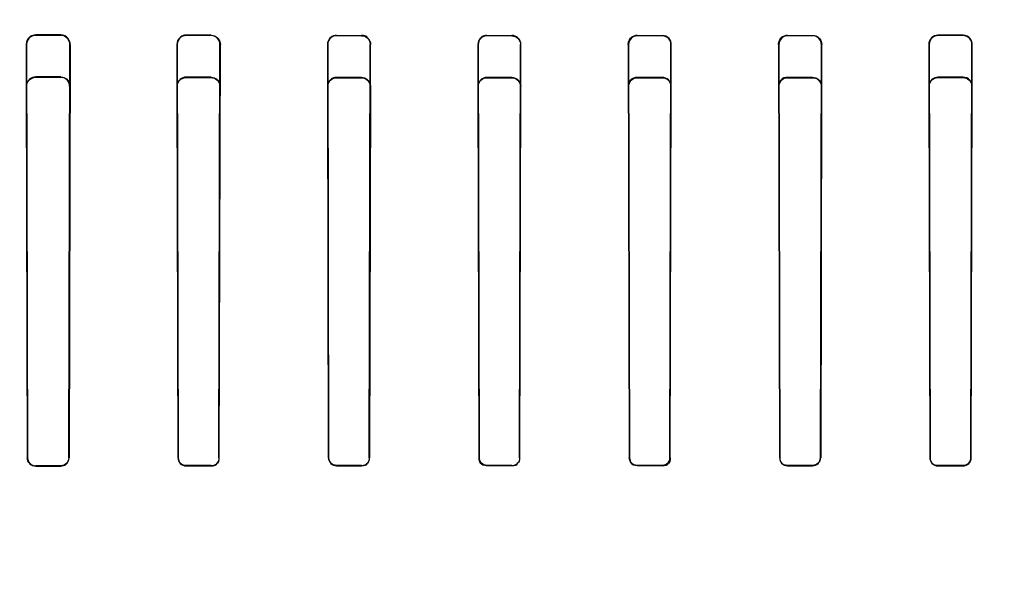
# Model space of a CAD drawing. Header units: millimetres. Extents: x 0 to 297, y 0 to 210.
# Tile 388 of 438: x 240.453 to 240.689, y 159.491 to 159.627. Entities that reach past the tile are written whole.
import ezdxf

# ---------------------------------------------------------------- set-up
doc = ezdxf.new("R2010")
doc.units = ezdxf.units.MM
doc.header["$LTSCALE"] = 16.335
doc.layers.get('0').update_dxf_attribs({"linetype": 'CONTINUOUS'})
for name, color, linetype in [('AXES_REF', 7, 'CONTINUOUS'), ('INTFCLR_1', 7, 'CONTINUOUS'), ('INTFCLR_72935', 7, 'CONTINUOUS')]:
    doc.layers.add(name, color=color, linetype=linetype)

msp = doc.modelspace()

# ---------------------------------------------------------------- linework, layer by layer
at = {"color": 7, "linetype": 'Continuous'}
for radius in [5.8175, 5.817, 5.77975]:
    msp.add_circle((241.49791, 154.83398), radius, dxfattribs=at)
msp.add_arc((241.49791, 154.83398), 5.76, 278.277129, 261.722871, dxfattribs=at)
at = {"layer": 'AXES_REF', "color": 7, "linetype": 'Continuous'}
msp.add_arc((241.49791, 154.83398), 5.892, 113.082666, 66.917334, dxfattribs=at)
at = {"layer": 'AXES_REF', "color": 9, "linetype": 'Continuous'}
msp.add_arc((241.49791, 154.83398), 5.30671, 94.41181, 85.58819, dxfattribs=at)
at = {"layer": 'INTFCLR_1', "color": 9, "linetype": 'Continuous'}
for p, q in [((240.45674, 159.62313), (240.45674, 159.62323)), ((240.46274, 159.62322), (240.46274, 159.62312)), ((240.49274, 159.62307), (240.49274, 159.62316)), ((240.49874, 159.62316), (240.49874, 159.62306)), ((240.52874, 159.62303), (240.52874, 159.62312)), ((240.53474, 159.62312), (240.53474, 159.62303)), ((240.56474, 159.62301), (240.56474, 159.6231)), ((240.57074, 159.6231), (240.57074, 159.62301)), ((240.60074, 159.62301), (240.60074, 159.6231)), ((240.60674, 159.6231), (240.60674, 159.62301)), ((240.63674, 159.62303), (240.63674, 159.62312)), ((240.64274, 159.62312), (240.64274, 159.62303)), ((240.67274, 159.62306), (240.67274, 159.62316)), ((240.67874, 159.62316), (240.67874, 159.62307)), ((240.45446, 159.62094), (240.45456, 159.62094)), ((240.46491, 159.62094), (240.46501, 159.62094)), ((240.49052, 159.62094), (240.49062, 159.62094)), ((240.50086, 159.62094), (240.50095, 159.62094)), ((240.52657, 159.62094), (240.52665, 159.62094)), ((240.53682, 159.62094), (240.53691, 159.62094)), ((240.56259, 159.62094), (240.56267, 159.62094)), ((240.57281, 159.62094), (240.5729, 159.62094)), ((240.59859, 159.62094), (240.59868, 159.62094)), ((240.60881, 159.62094), (240.6089, 159.62094)), ((240.63457, 159.62094), (240.63466, 159.62094)), ((240.64483, 159.62094), (240.64492, 159.62094)), ((240.67054, 159.62094), (240.67063, 159.62094)), ((240.68087, 159.62094), (240.68096, 159.62094)), ((240.45481, 159.52202), (240.45473, 159.52202)), ((240.45674, 159.52002), (240.45674, 159.5201)), ((240.46274, 159.5201), (240.46274, 159.52003)), ((240.46474, 159.52202), (240.46466, 159.52202)), ((240.49085, 159.52202), (240.49078, 159.52202)), ((240.49274, 159.52007), (240.49274, 159.52014)), ((240.49874, 159.52015), (240.49874, 159.52007)), ((240.50069, 159.52202), (240.50062, 159.52202)), ((240.52688, 159.52202), (240.52681, 159.52202)), ((240.52874, 159.5201), (240.52874, 159.52017)), ((240.53474, 159.52017), (240.53474, 159.5201)), ((240.53667, 159.52202), (240.5366, 159.52202)), ((240.5629, 159.52202), (240.56283, 159.52202)), ((240.56474, 159.52011), (240.56474, 159.52018)), ((240.57074, 159.52018), (240.57074, 159.52012)), ((240.57265, 159.52202), (240.57258, 159.52202)), ((240.5989, 159.52202), (240.59883, 159.52202)), ((240.60074, 159.52012), (240.60074, 159.52018)), ((240.60674, 159.52018), (240.60674, 159.52011)), ((240.60866, 159.52202), (240.60859, 159.52202)), ((240.63489, 159.52202), (240.63482, 159.52202)), ((240.63674, 159.5201), (240.63674, 159.52017)), ((240.64274, 159.52017), (240.64274, 159.5201)), ((240.64467, 159.52202), (240.6446, 159.52202)), ((240.67086, 159.52202), (240.67079, 159.52202)), ((240.67274, 159.52007), (240.67274, 159.52015)), ((240.67874, 159.52014), (240.67874, 159.52007)), ((240.6807, 159.52202), (240.68063, 159.52202))]:
    msp.add_line(p, q, dxfattribs=at)
at = {"layer": 'INTFCLR_1', "color": 6, "linetype": 'Continuous'}
for p, q in [((240.46274, 159.62322), (240.45674, 159.62323)), ((240.46274, 159.62312), (240.45674, 159.62313)), ((240.49874, 159.62316), (240.49274, 159.62316)), ((240.49874, 159.62306), (240.49274, 159.62307)), ((240.52874, 159.62312), (240.53474, 159.62312)), ((240.53474, 159.62303), (240.52874, 159.62303)), ((240.56474, 159.6231), (240.57074, 159.6231)), ((240.57074, 159.62301), (240.56474, 159.62301)), ((240.60074, 159.6231), (240.60674, 159.6231)), ((240.60674, 159.62301), (240.60074, 159.62301)), ((240.63674, 159.62312), (240.64274, 159.62312)), ((240.64274, 159.62303), (240.63674, 159.62303)), ((240.67874, 159.62316), (240.67274, 159.62316)), ((240.67874, 159.62307), (240.67274, 159.62306)), ((240.45446, 159.62094), (240.45473, 159.52202)), ((240.45456, 159.62094), (240.45481, 159.52202)), ((240.46466, 159.52202), (240.46491, 159.62094)), ((240.46501, 159.62094), (240.46474, 159.52202)), ((240.49052, 159.62094), (240.49078, 159.52202)), ((240.49062, 159.62094), (240.49085, 159.52202)), ((240.50062, 159.52202), (240.50086, 159.62094)), ((240.50069, 159.52202), (240.50095, 159.62094)), ((240.52657, 159.62094), (240.52681, 159.52202)), ((240.52665, 159.62094), (240.52688, 159.52202)), ((240.5366, 159.52202), (240.53682, 159.62094)), ((240.53667, 159.52202), (240.53691, 159.62094)), ((240.56259, 159.62094), (240.56283, 159.52202)), ((240.56267, 159.62094), (240.5629, 159.52202)), ((240.57258, 159.52202), (240.57281, 159.62094)), ((240.57265, 159.52202), (240.5729, 159.62094)), ((240.59859, 159.62094), (240.59883, 159.52202)), ((240.59868, 159.62094), (240.5989, 159.52202)), ((240.60859, 159.52202), (240.60881, 159.62094)), ((240.60866, 159.52202), (240.6089, 159.62094)), ((240.63457, 159.62094), (240.63482, 159.52202)), ((240.63466, 159.62094), (240.63489, 159.52202)), ((240.6446, 159.52202), (240.64483, 159.62094)), ((240.64467, 159.52202), (240.64492, 159.62094)), ((240.67054, 159.62094), (240.67079, 159.52202)), ((240.67063, 159.62094), (240.67086, 159.52202)), ((240.68063, 159.52202), (240.68087, 159.62094)), ((240.6807, 159.52202), (240.68096, 159.62094)), ((240.45674, 159.5201), (240.46274, 159.5201)), ((240.46274, 159.52003), (240.45674, 159.52002)), ((240.49274, 159.52014), (240.49874, 159.52015)), ((240.49874, 159.52007), (240.49274, 159.52007)), ((240.52874, 159.52017), (240.53474, 159.52017)), ((240.53474, 159.5201), (240.52874, 159.5201)), ((240.56474, 159.52018), (240.57074, 159.52018)), ((240.57074, 159.52012), (240.56474, 159.52011)), ((240.60074, 159.52018), (240.60674, 159.52018)), ((240.60674, 159.52011), (240.60074, 159.52012)), ((240.63674, 159.52017), (240.64274, 159.52017)), ((240.64274, 159.5201), (240.63674, 159.5201)), ((240.67274, 159.52015), (240.67874, 159.52014)), ((240.67874, 159.52007), (240.67274, 159.52007))]:
    msp.add_line(p, q, dxfattribs=at)
at = {"layer": 'INTFCLR_1', "color": 7, "linetype": 'Continuous'}
for points in [[(240.53678, 159.62169), (240.5368, 159.62164), (240.53682, 159.62159), (240.53683, 159.62153), (240.53685, 159.62148), (240.53686, 159.62142), (240.53687, 159.62136), (240.53689, 159.62129), (240.53689, 159.62123), (240.5369, 159.62116), (240.53691, 159.62109), (240.53691, 159.62101), (240.53691, 159.62094)], [(240.59859, 159.62094), (240.59859, 159.62103), (240.5986, 159.62112), (240.59861, 159.62121), (240.59862, 159.62129), (240.59863, 159.62137), (240.59865, 159.62145), (240.59867, 159.62152), (240.59869, 159.62159), (240.59871, 159.62166)], [(240.5988, 159.62165), (240.59878, 159.62158), (240.59875, 159.62151), (240.59874, 159.62143), (240.59872, 159.62136), (240.5987, 159.62128), (240.59869, 159.62119), (240.59868, 159.62111), (240.59868, 159.62103), (240.59868, 159.62094)], [(240.63457, 159.62094), (240.63457, 159.62101), (240.63458, 159.62109), (240.63458, 159.62116), (240.63459, 159.62123), (240.6346, 159.62129), (240.63461, 159.62135), (240.63462, 159.62142), (240.63464, 159.62147), (240.63465, 159.62153), (240.63467, 159.62158), (240.63469, 159.62164), (240.6347, 159.62169)], [(240.63479, 159.62166), (240.63477, 159.6216), (240.63475, 159.62153), (240.63473, 159.62146), (240.63471, 159.62138), (240.63469, 159.6213), (240.63468, 159.62121), (240.63467, 159.62112), (240.63466, 159.62103), (240.63466, 159.62094)], [(240.45481, 159.52202), (240.45481, 159.52194), (240.45482, 159.52186), (240.45483, 159.52177), (240.45484, 159.52169), (240.45486, 159.52161), (240.45488, 159.52152), (240.4549, 159.52144), (240.45493, 159.52136), (240.45496, 159.52128)]]:
    msp.add_lwpolyline(points, dxfattribs=at)
at = {"layer": 'INTFCLR_1', "color": 6, "linetype": 'Continuous'}
for points, knots in [([(240.45674, 159.62323), (240.4563, 159.62323), (240.4551, 159.62289), (240.45445, 159.62165), (240.45446, 159.62094)], [0, 0, 0, 0, 0.384705, 1, 1, 1, 1]), ([(240.45674, 159.62313), (240.45629, 159.62313), (240.45514, 159.62278), (240.45456, 159.6216), (240.45456, 159.62094)], [0, 0, 0, 0, 0.40978, 1, 1, 1, 1]), ([(240.46501, 159.62094), (240.46501, 159.62145), (240.4646, 159.62265), (240.46339, 159.62322), (240.46274, 159.62322)], [0, 0, 0, 0, 0.444692, 1, 1, 1, 1]), ([(240.46491, 159.62094), (240.46491, 159.62143), (240.46453, 159.62257), (240.46336, 159.62312), (240.46274, 159.62312)], [0, 0, 0, 0, 0.439789, 1, 1, 1, 1]), ([(240.49274, 159.62316), (240.4923, 159.62317), (240.49114, 159.62282), (240.49052, 159.62162), (240.49052, 159.62094)], [0, 0, 0, 0, 0.39471, 1, 1, 1, 1]), ([(240.49274, 159.62307), (240.49228, 159.62307), (240.49117, 159.62271), (240.49061, 159.62156), (240.49062, 159.62094)], [0, 0, 0, 0, 0.423717, 1, 1, 1, 1]), ([(240.49874, 159.62316), (240.4993, 159.62316), (240.50047, 159.62269), (240.50095, 159.62151), (240.50095, 159.62094)], [0, 0, 0, 0, 0.48996, 1, 1, 1, 1]), ([(240.50086, 159.62094), (240.50086, 159.62139), (240.5005, 159.62251), (240.49937, 159.62306), (240.49874, 159.62306)], [0, 0, 0, 0, 0.422365, 1, 1, 1, 1]), ([(240.52874, 159.62312), (240.52829, 159.62312), (240.52715, 159.62277), (240.52656, 159.62159), (240.52657, 159.62094)], [0, 0, 0, 0, 0.411262, 1, 1, 1, 1]), ([(240.52874, 159.62303), (240.52827, 159.62303), (240.52717, 159.62266), (240.52665, 159.62153), (240.52665, 159.62094)], [0, 0, 0, 0, 0.443763, 1, 1, 1, 1]), ([(240.53474, 159.62303), (240.53522, 159.62303), (240.53632, 159.62265), (240.53683, 159.62153), (240.53682, 159.62094)], [0, 0, 0, 0, 0.446689, 1, 1, 1, 1]), ([(240.56474, 159.6231), (240.56427, 159.6231), (240.56313, 159.62272), (240.56258, 159.62156), (240.56259, 159.62094)], [0, 0, 0, 0, 0.433823, 1, 1, 1, 1]), ([(240.56474, 159.62301), (240.56422, 159.62301), (240.56311, 159.62257), (240.56267, 159.62147), (240.56267, 159.62094)], [0, 0, 0, 0, 0.499362, 1, 1, 1, 1]), ([(240.5729, 159.62094), (240.5729, 159.6215), (240.57243, 159.62265), (240.57129, 159.6231), (240.57074, 159.6231)], [0, 0, 0, 0, 0.507923, 1, 1, 1, 1]), ([(240.57074, 159.62301), (240.57124, 159.62301), (240.57234, 159.6226), (240.57281, 159.6215), (240.57281, 159.62094)], [0, 0, 0, 0, 0.471747, 1, 1, 1, 1]), ([(240.6089, 159.62094), (240.6089, 159.62145), (240.60849, 159.62259), (240.60734, 159.6231), (240.60674, 159.6231)], [0, 0, 0, 0, 0.459999, 1, 1, 1, 1]), ([(240.60881, 159.62094), (240.60881, 159.62142), (240.60843, 159.62251), (240.60732, 159.62301), (240.60674, 159.62301)], [0, 0, 0, 0, 0.450905, 1, 1, 1, 1]), ([(240.64274, 159.62312), (240.64323, 159.62312), (240.64438, 159.62273), (240.64492, 159.62156), (240.64492, 159.62094)], [0, 0, 0, 0, 0.44133, 1, 1, 1, 1]), ([(240.64483, 159.62094), (240.64483, 159.62142), (240.64445, 159.62253), (240.64333, 159.62303), (240.64274, 159.62303)], [0, 0, 0, 0, 0.452283, 1, 1, 1, 1]), ([(240.67274, 159.62316), (240.67219, 159.62316), (240.67101, 159.62269), (240.67054, 159.62151), (240.67054, 159.62094)], [0, 0, 0, 0, 0.491692, 1, 1, 1, 1]), ([(240.67274, 159.62306), (240.67226, 159.62306), (240.67114, 159.62267), (240.67063, 159.62153), (240.67063, 159.62094)], [0, 0, 0, 0, 0.451272, 1, 1, 1, 1]), ([(240.68096, 159.62094), (240.68097, 159.62142), (240.68059, 159.62259), (240.67939, 159.62317), (240.67874, 159.62316)], [0, 0, 0, 0, 0.425517, 1, 1, 1, 1]), ([(240.68087, 159.62094), (240.68087, 159.62141), (240.6805, 159.62253), (240.67936, 159.62307), (240.67874, 159.62307)], [0, 0, 0, 0, 0.432902, 1, 1, 1, 1]), ([(240.45473, 159.52202), (240.45473, 159.52151), (240.45516, 159.52045), (240.45623, 159.52002), (240.45674, 159.52002)], [0, 0, 0, 0, 0.498934, 1, 1, 1, 1]), ([(240.46274, 159.52003), (240.4632, 159.52003), (240.46425, 159.5204), (240.46474, 159.52147), (240.46474, 159.52202)], [0, 0, 0, 0, 0.451073, 1, 1, 1, 1]), ([(240.49078, 159.52202), (240.49078, 159.52152), (240.49121, 159.52048), (240.49225, 159.52007), (240.49274, 159.52007)], [0, 0, 0, 0, 0.507168, 1, 1, 1, 1]), ([(240.49085, 159.52202), (240.49086, 159.52154), (240.49127, 159.52053), (240.49227, 159.52014), (240.49274, 159.52014)], [0, 0, 0, 0, 0.50645, 1, 1, 1, 1]), ([(240.49874, 159.52007), (240.49929, 159.52007), (240.50033, 159.52054), (240.50069, 159.52157), (240.50069, 159.52202)], [0, 0, 0, 0, 0.545587, 1, 1, 1, 1]), ([(240.52681, 159.52202), (240.52682, 159.52152), (240.52724, 159.52049), (240.52826, 159.5201), (240.52874, 159.5201)], [0, 0, 0, 0, 0.512948, 1, 1, 1, 1]), ([(240.52688, 159.52202), (240.52689, 159.52154), (240.5273, 159.52055), (240.52828, 159.52017), (240.52874, 159.52017)], [0, 0, 0, 0, 0.511656, 1, 1, 1, 1]), ([(240.53474, 159.5201), (240.53527, 159.5201), (240.5363, 159.52056), (240.53667, 159.52157), (240.53667, 159.52202)], [0, 0, 0, 0, 0.540183, 1, 1, 1, 1]), ([(240.5629, 159.52202), (240.5629, 159.52155), (240.5633, 159.52057), (240.56428, 159.52018), (240.56474, 159.52018)], [0, 0, 0, 0, 0.505641, 1, 1, 1, 1]), ([(240.57074, 159.52012), (240.57127, 159.52012), (240.57229, 159.52057), (240.57265, 159.52157), (240.57265, 159.52202)], [0, 0, 0, 0, 0.537009, 1, 1, 1, 1]), ([(240.60074, 159.52012), (240.60022, 159.52012), (240.5992, 159.52057), (240.59883, 159.52158), (240.59883, 159.52202)], [0, 0, 0, 0, 0.541311, 1, 1, 1, 1]), ([(240.5989, 159.52202), (240.5989, 159.52154), (240.59931, 159.52056), (240.60029, 159.52018), (240.60074, 159.52018)], [0, 0, 0, 0, 0.516683, 1, 1, 1, 1]), ([(240.60674, 159.52018), (240.6072, 159.52018), (240.60817, 159.52056), (240.60859, 159.52154), (240.60859, 159.52202)], [0, 0, 0, 0, 0.483413, 1, 1, 1, 1]), ([(240.63482, 159.52202), (240.63482, 159.52157), (240.63519, 159.52055), (240.63622, 159.5201), (240.63674, 159.5201)], [0, 0, 0, 0, 0.465851, 1, 1, 1, 1]), ([(240.64274, 159.52017), (240.6432, 159.52017), (240.64419, 159.52055), (240.6446, 159.52154), (240.6446, 159.52202)], [0, 0, 0, 0, 0.485159, 1, 1, 1, 1]), ([(240.64274, 159.5201), (240.64322, 159.5201), (240.64424, 159.52049), (240.64467, 159.52152), (240.64467, 159.52202)], [0, 0, 0, 0, 0.483291, 1, 1, 1, 1]), ([(240.67079, 159.52202), (240.67079, 159.52156), (240.67117, 159.52053), (240.67221, 159.52007), (240.67274, 159.52007)], [0, 0, 0, 0, 0.464633, 1, 1, 1, 1]), ([(240.67874, 159.52014), (240.67921, 159.52014), (240.68021, 159.52053), (240.68063, 159.52153), (240.68063, 159.52202)], [0, 0, 0, 0, 0.487268, 1, 1, 1, 1]), ([(240.67874, 159.52007), (240.67923, 159.52007), (240.68027, 159.52047), (240.6807, 159.52151), (240.6807, 159.52202)], [0, 0, 0, 0, 0.48561, 1, 1, 1, 1])]:
    msp.add_open_spline(points, degree=3, knots=knots, dxfattribs=at)
at = {"layer": 'INTFCLR_1', "color": 7, "linetype": 'Continuous'}
for points, knots in [([(240.53691, 159.62094), (240.53691, 159.62142), (240.53654, 159.62256), (240.53537, 159.62313), (240.53474, 159.62312)], [0, 0, 0, 0, 0.434677, 1, 1, 1, 1]), ([(240.60074, 159.6231), (240.6002, 159.6231), (240.59906, 159.62265), (240.59859, 159.6215), (240.59859, 159.62094)], [0, 0, 0, 0, 0.48985, 1, 1, 1, 1]), ([(240.60074, 159.62301), (240.60022, 159.62301), (240.59911, 159.62257), (240.59868, 159.62147), (240.59868, 159.62094)], [0, 0, 0, 0, 0.498083, 1, 1, 1, 1]), ([(240.63674, 159.62312), (240.6362, 159.62312), (240.63504, 159.62266), (240.63457, 159.6215), (240.63457, 159.62094)], [0, 0, 0, 0, 0.490707, 1, 1, 1, 1]), ([(240.63674, 159.62303), (240.63621, 159.62303), (240.6351, 159.62258), (240.63466, 159.62147), (240.63466, 159.62094)], [0, 0, 0, 0, 0.498779, 1, 1, 1, 1]), ([(240.45481, 159.52202), (240.45481, 159.52153), (240.45522, 159.52051), (240.45625, 159.52009), (240.45674, 159.5201)], [0, 0, 0, 0, 0.499079, 1, 1, 1, 1])]:
    msp.add_open_spline(points, degree=3, knots=knots, dxfattribs=at)
for points in [[(240.53474, 159.62312), (240.53519, 159.62312), (240.53587, 159.62312), (240.53602, 159.6227)], [(240.59871, 159.62166), (240.59889, 159.62217), (240.59925, 159.62288), (240.59979, 159.62288)], [(240.60074, 159.62301), (240.60019, 159.62301), (240.59941, 159.62287), (240.59922, 159.62235)], [(240.6347, 159.62169), (240.63489, 159.6222), (240.63525, 159.6229), (240.63579, 159.6229)], [(240.63674, 159.62303), (240.63619, 159.62303), (240.6354, 159.62288), (240.63521, 159.62236)], [(240.45496, 159.52128), (240.45515, 159.52082), (240.45552, 159.52024), (240.45601, 159.52024)]]:
    msp.add_open_spline(points, degree=3, dxfattribs=at)
at = {"layer": 'INTFCLR_1', "color": 6, "linetype": 'Continuous'}
for points in [[(240.46274, 159.5201), (240.46328, 159.5201), (240.46421, 159.52025), (240.46421, 159.52079)], [(240.49874, 159.52015), (240.49927, 159.52015), (240.50017, 159.52028), (240.50017, 159.5208)], [(240.53474, 159.52017), (240.53525, 159.52017), (240.53614, 159.5203), (240.53614, 159.52081)], [(240.56474, 159.52011), (240.56421, 159.52011), (240.56328, 159.52026), (240.56328, 159.52079)], [(240.57074, 159.52018), (240.57125, 159.52018), (240.57212, 159.5203), (240.57212, 159.52081)], [(240.60866, 159.52202), (240.60865, 159.52149), (240.60852, 159.52057), (240.60798, 159.52057)], [(240.63489, 159.52202), (240.63489, 159.52149), (240.63505, 159.52057), (240.63559, 159.52057)], [(240.67086, 159.52202), (240.67087, 159.52148), (240.67103, 159.52056), (240.67157, 159.52056)]]:
    msp.add_open_spline(points, degree=3, dxfattribs=at)
at = {"layer": 'INTFCLR_72935', "color": 9, "linetype": 'Continuous'}
for p, q in [((240.45674, 159.61318), (240.45674, 159.61309)), ((240.46274, 159.61307), (240.46274, 159.61317)), ((240.49274, 159.61312), (240.49274, 159.61303)), ((240.49874, 159.61302), (240.49874, 159.61311)), ((240.52874, 159.61308), (240.52874, 159.61299)), ((240.53474, 159.61299), (240.53474, 159.61308)), ((240.56474, 159.61306), (240.56474, 159.61298)), ((240.57074, 159.61297), (240.57074, 159.61306)), ((240.60074, 159.61306), (240.60074, 159.61297)), ((240.60674, 159.61298), (240.60674, 159.61306)), ((240.63674, 159.61308), (240.63674, 159.61299)), ((240.64274, 159.61299), (240.64274, 159.61308)), ((240.67274, 159.61311), (240.67274, 159.61302)), ((240.67874, 159.61303), (240.67874, 159.61312)), ((240.45459, 159.61093), (240.4545, 159.61093)), ((240.46497, 159.61093), (240.46487, 159.61093)), ((240.49065, 159.61093), (240.49056, 159.61093)), ((240.50091, 159.61093), (240.50082, 159.61093)), ((240.52669, 159.61093), (240.5266, 159.61093)), ((240.53688, 159.61093), (240.53679, 159.61093)), ((240.56271, 159.61093), (240.56262, 159.61093)), ((240.57286, 159.61093), (240.57278, 159.61093)), ((240.59871, 159.61093), (240.59862, 159.61093)), ((240.60887, 159.61093), (240.60878, 159.61093)), ((240.63469, 159.61093), (240.63461, 159.61093)), ((240.64489, 159.61093), (240.6448, 159.61093)), ((240.67066, 159.61093), (240.67057, 159.61093)), ((240.68093, 159.61093), (240.68084, 159.61093)), ((240.45473, 159.52202), (240.45481, 159.52202)), ((240.45674, 159.5201), (240.45674, 159.52002)), ((240.46274, 159.52003), (240.46274, 159.5201)), ((240.46466, 159.52202), (240.46474, 159.52202)), ((240.49078, 159.52202), (240.49085, 159.52202)), ((240.49274, 159.52014), (240.49274, 159.52007)), ((240.49874, 159.52007), (240.49874, 159.52015)), ((240.50062, 159.52202), (240.50069, 159.52202)), ((240.52681, 159.52202), (240.52688, 159.52202)), ((240.52874, 159.52017), (240.52874, 159.5201)), ((240.53474, 159.5201), (240.53474, 159.52017)), ((240.5366, 159.52202), (240.53667, 159.52202)), ((240.56283, 159.52202), (240.5629, 159.52202)), ((240.56474, 159.52018), (240.56474, 159.52011)), ((240.57074, 159.52012), (240.57074, 159.52018)), ((240.57258, 159.52202), (240.57265, 159.52202)), ((240.59883, 159.52202), (240.5989, 159.52202)), ((240.60074, 159.52018), (240.60074, 159.52012)), ((240.60674, 159.52011), (240.60674, 159.52018)), ((240.60859, 159.52202), (240.60866, 159.52202)), ((240.63482, 159.52202), (240.63489, 159.52202)), ((240.63674, 159.52017), (240.63674, 159.5201)), ((240.64274, 159.5201), (240.64274, 159.52017)), ((240.6446, 159.52202), (240.64467, 159.52202)), ((240.67079, 159.52202), (240.67086, 159.52202)), ((240.67274, 159.52015), (240.67274, 159.52007)), ((240.67874, 159.52007), (240.67874, 159.52014)), ((240.68063, 159.52202), (240.6807, 159.52202))]:
    msp.add_line(p, q, dxfattribs=at)
at = {"layer": 'INTFCLR_72935', "color": 6, "linetype": 'Continuous'}
for p, q in [((240.46274, 159.61317), (240.45674, 159.61318)), ((240.45674, 159.61309), (240.46274, 159.61307)), ((240.49874, 159.61311), (240.49274, 159.61312)), ((240.49274, 159.61303), (240.49874, 159.61302)), ((240.53474, 159.61308), (240.52874, 159.61308)), ((240.52874, 159.61299), (240.53474, 159.61299)), ((240.57074, 159.61306), (240.56474, 159.61306)), ((240.56474, 159.61298), (240.57074, 159.61297)), ((240.60674, 159.61306), (240.60074, 159.61306)), ((240.60074, 159.61297), (240.60674, 159.61298)), ((240.64274, 159.61308), (240.63674, 159.61308)), ((240.63674, 159.61299), (240.64274, 159.61299)), ((240.67874, 159.61312), (240.67274, 159.61311)), ((240.67274, 159.61302), (240.67874, 159.61303)), ((240.4545, 159.61093), (240.45473, 159.52202)), ((240.45481, 159.52202), (240.45459, 159.61093)), ((240.46487, 159.61093), (240.46466, 159.52202)), ((240.46474, 159.52202), (240.46497, 159.61093)), ((240.49056, 159.61093), (240.49078, 159.52202)), ((240.49085, 159.52202), (240.49065, 159.61093)), ((240.50082, 159.61093), (240.50062, 159.52202)), ((240.50069, 159.52202), (240.50091, 159.61093)), ((240.5266, 159.61093), (240.52681, 159.52202)), ((240.52688, 159.52202), (240.52669, 159.61093)), ((240.53679, 159.61093), (240.5366, 159.52202)), ((240.53688, 159.61093), (240.53667, 159.52202)), ((240.56262, 159.61093), (240.56283, 159.52202)), ((240.5629, 159.52202), (240.56271, 159.61093)), ((240.57278, 159.61093), (240.57258, 159.52202)), ((240.57265, 159.52202), (240.57286, 159.61093)), ((240.59862, 159.61093), (240.59883, 159.52202)), ((240.5989, 159.52202), (240.59871, 159.61093)), ((240.60878, 159.61093), (240.60859, 159.52202)), ((240.60866, 159.52202), (240.60887, 159.61093)), ((240.63461, 159.61093), (240.63482, 159.52202)), ((240.63489, 159.52202), (240.63469, 159.61093)), ((240.6448, 159.61093), (240.6446, 159.52202)), ((240.64489, 159.61093), (240.64467, 159.52202)), ((240.67057, 159.61093), (240.67079, 159.52202)), ((240.67086, 159.52202), (240.67066, 159.61093)), ((240.68084, 159.61093), (240.68063, 159.52202)), ((240.6807, 159.52202), (240.68093, 159.61093)), ((240.46274, 159.5201), (240.45674, 159.5201)), ((240.45674, 159.52002), (240.46274, 159.52003)), ((240.49874, 159.52015), (240.49274, 159.52014)), ((240.49274, 159.52007), (240.49874, 159.52007)), ((240.53474, 159.52017), (240.52874, 159.52017)), ((240.52874, 159.5201), (240.53474, 159.5201)), ((240.57074, 159.52018), (240.56474, 159.52018)), ((240.56474, 159.52011), (240.57074, 159.52012)), ((240.60674, 159.52018), (240.60074, 159.52018)), ((240.60074, 159.52012), (240.60674, 159.52011)), ((240.64274, 159.52017), (240.63674, 159.52017)), ((240.63674, 159.5201), (240.64274, 159.5201)), ((240.67874, 159.52014), (240.67274, 159.52015)), ((240.67274, 159.52007), (240.67874, 159.52007))]:
    msp.add_line(p, q, dxfattribs=at)
at = {"layer": 'INTFCLR_72935', "color": 7, "linetype": 'Continuous'}
for points in [[(240.57266, 159.61164), (240.57268, 159.61157), (240.5727, 159.6115), (240.57272, 159.61142), (240.57274, 159.61135), (240.57275, 159.61127), (240.57276, 159.61119), (240.57277, 159.6111), (240.57278, 159.61102), (240.57278, 159.61093)], [(240.59875, 159.61166), (240.59873, 159.61159), (240.5987, 159.61152), (240.59868, 159.61144), (240.59867, 159.61137), (240.59865, 159.61128), (240.59864, 159.6112), (240.59863, 159.61111), (240.59863, 159.61102), (240.59862, 159.61093)], [(240.59871, 159.61093), (240.59871, 159.61102), (240.59871, 159.6111), (240.59872, 159.61118), (240.59873, 159.61127), (240.59875, 159.61135), (240.59877, 159.61142), (240.59879, 159.6115), (240.59881, 159.61157), (240.59883, 159.61164)], [(240.63474, 159.61168), (240.63473, 159.61164), (240.63471, 159.6116), (240.6347, 159.61156), (240.63469, 159.61152), (240.63468, 159.61147), (240.63466, 159.61142), (240.63465, 159.61138), (240.63464, 159.61133), (240.63463, 159.61128), (240.63463, 159.61122), (240.63462, 159.61117), (240.63461, 159.61111), (240.63461, 159.61105), (240.63461, 159.61099), (240.63461, 159.61093)], [(240.63469, 159.61093), (240.63469, 159.611), (240.6347, 159.61108), (240.6347, 159.61114), (240.63471, 159.61121), (240.63472, 159.61127), (240.63473, 159.61133), (240.63474, 159.61139), (240.63476, 159.61145), (240.63477, 159.61151), (240.63479, 159.61156), (240.63481, 159.61161), (240.63482, 159.61166)]]:
    msp.add_lwpolyline(points, dxfattribs=at)
at = {"layer": 'INTFCLR_72935', "color": 6, "linetype": 'Continuous'}
for points, knots in [([(240.45674, 159.61318), (240.45625, 159.61318), (240.45507, 159.61279), (240.45449, 159.61158), (240.4545, 159.61093)], [0, 0, 0, 0, 0.430822, 1, 1, 1, 1]), ([(240.45459, 159.61093), (240.45459, 159.61143), (240.45499, 159.61257), (240.45614, 159.61309), (240.45674, 159.61309)], [0, 0, 0, 0, 0.453127, 1, 1, 1, 1]), ([(240.46274, 159.61317), (240.46323, 159.61317), (240.4644, 159.61279), (240.46497, 159.61159), (240.46497, 159.61093)], [0, 0, 0, 0, 0.425044, 1, 1, 1, 1]), ([(240.46487, 159.61093), (240.46488, 159.61141), (240.4645, 159.61253), (240.46336, 159.61307), (240.46274, 159.61307)], [0, 0, 0, 0, 0.434892, 1, 1, 1, 1]), ([(240.49274, 159.61312), (240.49224, 159.61312), (240.49108, 159.61271), (240.49056, 159.61154), (240.49056, 159.61093)], [0, 0, 0, 0, 0.454778, 1, 1, 1, 1]), ([(240.49065, 159.61093), (240.49065, 159.61143), (240.49105, 159.61253), (240.49217, 159.61303), (240.49274, 159.61303)], [0, 0, 0, 0, 0.461481, 1, 1, 1, 1]), ([(240.49874, 159.61311), (240.49924, 159.61311), (240.50039, 159.61271), (240.50091, 159.61154), (240.50091, 159.61093)], [0, 0, 0, 0, 0.450698, 1, 1, 1, 1]), ([(240.49874, 159.61302), (240.49922, 159.61302), (240.50032, 159.61263), (240.50083, 159.61151), (240.50082, 159.61093)], [0, 0, 0, 0, 0.451764, 1, 1, 1, 1]), ([(240.52874, 159.61308), (240.52825, 159.61308), (240.52712, 159.61269), (240.5266, 159.61154), (240.5266, 159.61093)], [0, 0, 0, 0, 0.448616, 1, 1, 1, 1]), ([(240.52669, 159.61093), (240.52668, 159.61146), (240.52713, 159.61256), (240.52822, 159.61299), (240.52874, 159.61299)], [0, 0, 0, 0, 0.503782, 1, 1, 1, 1]), ([(240.53474, 159.61308), (240.53523, 159.61308), (240.53636, 159.61269), (240.53688, 159.61154), (240.53688, 159.61093)], [0, 0, 0, 0, 0.445341, 1, 1, 1, 1]), ([(240.53474, 159.61299), (240.53527, 159.61299), (240.53636, 159.61254), (240.53679, 159.61145), (240.53679, 159.61093)], [0, 0, 0, 0, 0.504589, 1, 1, 1, 1]), ([(240.56474, 159.61306), (240.5642, 159.61306), (240.56307, 159.61261), (240.56262, 159.61148), (240.56262, 159.61093)], [0, 0, 0, 0, 0.499201, 1, 1, 1, 1]), ([(240.56271, 159.61093), (240.5627, 159.61145), (240.56314, 159.61254), (240.56422, 159.61298), (240.56474, 159.61298)], [0, 0, 0, 0, 0.501727, 1, 1, 1, 1]), ([(240.57074, 159.61306), (240.57125, 159.61306), (240.57238, 159.61264), (240.57286, 159.61151), (240.57286, 159.61093)], [0, 0, 0, 0, 0.470306, 1, 1, 1, 1]), ([(240.60887, 159.61093), (240.60887, 159.61148), (240.6084, 159.61262), (240.60728, 159.61306), (240.60674, 159.61306)], [0, 0, 0, 0, 0.509143, 1, 1, 1, 1]), ([(240.60674, 159.61298), (240.60727, 159.61298), (240.60836, 159.61253), (240.60878, 159.61144), (240.60878, 159.61093)], [0, 0, 0, 0, 0.507536, 1, 1, 1, 1]), ([(240.64274, 159.61308), (240.64323, 159.61308), (240.64436, 159.61269), (240.64489, 159.61154), (240.64489, 159.61093)], [0, 0, 0, 0, 0.44232, 1, 1, 1, 1]), ([(240.64274, 159.61299), (240.64322, 159.61299), (240.64431, 159.61261), (240.6448, 159.6115), (240.6448, 159.61093)], [0, 0, 0, 0, 0.456431, 1, 1, 1, 1]), ([(240.67274, 159.61311), (240.67225, 159.61311), (240.67111, 159.61272), (240.67057, 159.61155), (240.67057, 159.61093)], [0, 0, 0, 0, 0.444093, 1, 1, 1, 1]), ([(240.67066, 159.61093), (240.67066, 159.61144), (240.67108, 159.61255), (240.67219, 159.61302), (240.67274, 159.61302)], [0, 0, 0, 0, 0.481031, 1, 1, 1, 1]), ([(240.68093, 159.61093), (240.68093, 159.61145), (240.68051, 159.61261), (240.67934, 159.61312), (240.67874, 159.61312)], [0, 0, 0, 0, 0.464445, 1, 1, 1, 1]), ([(240.67874, 159.61303), (240.67924, 159.61303), (240.68034, 159.61263), (240.68084, 159.61151), (240.68084, 159.61093)], [0, 0, 0, 0, 0.460606, 1, 1, 1, 1]), ([(240.45674, 159.52002), (240.45624, 159.52002), (240.45517, 159.52044), (240.45473, 159.52151), (240.45473, 159.52202)], [0, 0, 0, 0, 0.495464, 1, 1, 1, 1]), ([(240.45481, 159.52202), (240.45481, 159.52153), (240.45523, 159.5205), (240.45625, 159.52009), (240.45674, 159.5201)], [0, 0, 0, 0, 0.503439, 1, 1, 1, 1]), ([(240.46466, 159.52202), (240.46466, 159.52157), (240.46429, 159.52056), (240.46327, 159.5201), (240.46274, 159.5201)], [0, 0, 0, 0, 0.462905, 1, 1, 1, 1]), ([(240.46274, 159.52003), (240.4632, 159.52003), (240.46425, 159.5204), (240.46474, 159.52147), (240.46474, 159.52202)], [0, 0, 0, 0, 0.454006, 1, 1, 1, 1]), ([(240.49078, 159.52202), (240.49078, 159.52153), (240.4912, 159.52049), (240.49224, 159.52007), (240.49274, 159.52007)], [0, 0, 0, 0, 0.49698, 1, 1, 1, 1]), ([(240.49274, 159.52014), (240.49228, 159.52014), (240.49128, 159.52052), (240.49086, 159.52152), (240.49085, 159.52202)], [0, 0, 0, 0, 0.481807, 1, 1, 1, 1]), ([(240.52681, 159.52202), (240.52682, 159.52152), (240.52724, 159.5205), (240.52826, 159.5201), (240.52874, 159.5201)], [0, 0, 0, 0, 0.507599, 1, 1, 1, 1]), ([(240.52874, 159.52017), (240.52829, 159.52017), (240.5273, 159.52054), (240.52689, 159.52153), (240.52688, 159.52202)], [0, 0, 0, 0, 0.481345, 1, 1, 1, 1]), ([(240.56474, 159.52018), (240.56429, 159.52018), (240.56331, 159.52056), (240.5629, 159.52154), (240.5629, 159.52202)], [0, 0, 0, 0, 0.483413, 1, 1, 1, 1]), ([(240.60859, 159.52202), (240.60859, 159.52155), (240.60819, 159.52057), (240.60721, 159.52018), (240.60674, 159.52018)], [0, 0, 0, 0, 0.505641, 1, 1, 1, 1]), ([(240.63482, 159.52202), (240.63482, 159.52157), (240.6352, 159.52055), (240.63622, 159.5201), (240.63674, 159.5201)], [0, 0, 0, 0, 0.467465, 1, 1, 1, 1]), ([(240.6446, 159.52202), (240.6446, 159.52154), (240.6442, 159.52056), (240.64321, 159.52017), (240.64274, 159.52017)], [0, 0, 0, 0, 0.505909, 1, 1, 1, 1]), ([(240.64274, 159.5201), (240.64321, 159.5201), (240.64423, 159.52049), (240.64467, 159.52151), (240.64467, 159.52202)], [0, 0, 0, 0, 0.479549, 1, 1, 1, 1]), ([(240.67079, 159.52202), (240.67079, 159.52156), (240.67117, 159.52053), (240.67221, 159.52007), (240.67274, 159.52007)], [0, 0, 0, 0, 0.467059, 1, 1, 1, 1]), ([(240.68063, 159.52202), (240.68063, 159.52155), (240.68023, 159.52055), (240.67923, 159.52014), (240.67874, 159.52014)], [0, 0, 0, 0, 0.495845, 1, 1, 1, 1]), ([(240.67874, 159.52007), (240.67922, 159.52007), (240.68026, 159.52046), (240.6807, 159.5215), (240.6807, 159.52202)], [0, 0, 0, 0, 0.480348, 1, 1, 1, 1])]:
    msp.add_open_spline(points, degree=3, knots=knots, dxfattribs=at)
at = {"layer": 'INTFCLR_72935', "color": 7, "linetype": 'Continuous'}
for points, knots in [([(240.57074, 159.61297), (240.57127, 159.61298), (240.57235, 159.61253), (240.57278, 159.61145), (240.57278, 159.61093)], [0, 0, 0, 0, 0.503907, 1, 1, 1, 1]), ([(240.59862, 159.61093), (240.59862, 159.61148), (240.59907, 159.61261), (240.6002, 159.61306), (240.60074, 159.61306)], [0, 0, 0, 0, 0.502107, 1, 1, 1, 1]), ([(240.59871, 159.61093), (240.59871, 159.61145), (240.59913, 159.61253), (240.60022, 159.61298), (240.60074, 159.61297)], [0, 0, 0, 0, 0.49449, 1, 1, 1, 1]), ([(240.63461, 159.61093), (240.63461, 159.6114), (240.63497, 159.61251), (240.63612, 159.61308), (240.63674, 159.61308)], [0, 0, 0, 0, 0.424999, 1, 1, 1, 1]), ([(240.63469, 159.61093), (240.63469, 159.6115), (240.63518, 159.6126), (240.63626, 159.613), (240.63674, 159.61299)], [0, 0, 0, 0, 0.542802, 1, 1, 1, 1])]:
    msp.add_open_spline(points, degree=3, knots=knots, dxfattribs=at)
for points in [[(240.57074, 159.61297), (240.57129, 159.61297), (240.57206, 159.61283), (240.57225, 159.61231)], [(240.59883, 159.61164), (240.599, 159.61211), (240.59933, 159.61276), (240.59983, 159.61276)], [(240.60074, 159.61306), (240.60018, 159.61306), (240.59938, 159.61291), (240.59919, 159.61238)], [(240.63482, 159.61166), (240.635, 159.61213), (240.63533, 159.61277), (240.63583, 159.61277)], [(240.63674, 159.61308), (240.63617, 159.61308), (240.63537, 159.61293), (240.63518, 159.61239)]]:
    msp.add_open_spline(points, degree=3, dxfattribs=at)
at = {"layer": 'INTFCLR_72935', "color": 6, "linetype": 'Continuous'}
for points in [[(240.49874, 159.52007), (240.49929, 159.52007), (240.50022, 159.52021), (240.50022, 159.52076)], [(240.50062, 159.52202), (240.50062, 159.52148), (240.50046, 159.52055), (240.49991, 159.52055)], [(240.53474, 159.5201), (240.53527, 159.5201), (240.53619, 159.52023), (240.53619, 159.52076)], [(240.5366, 159.52202), (240.5366, 159.52149), (240.53643, 159.52057), (240.53589, 159.52057)], [(240.56283, 159.52202), (240.56283, 159.52149), (240.56297, 159.52057), (240.56351, 159.52057)], [(240.57074, 159.52012), (240.57127, 159.52012), (240.57218, 159.52024), (240.57218, 159.52077)], [(240.57258, 159.52202), (240.57258, 159.52153), (240.57249, 159.52068), (240.572, 159.52068)], [(240.60074, 159.52012), (240.60022, 159.52012), (240.59931, 159.52024), (240.59931, 159.52076)], [(240.60074, 159.52018), (240.60023, 159.52018), (240.59935, 159.52031), (240.59935, 159.52082)], [(240.60674, 159.52011), (240.60728, 159.52011), (240.6082, 159.52026), (240.6082, 159.52079)], [(240.63674, 159.52017), (240.63623, 159.52017), (240.63535, 159.5203), (240.63534, 159.52081)], [(240.67274, 159.52015), (240.67222, 159.52015), (240.67131, 159.52028), (240.67131, 159.52081)]]:
    msp.add_open_spline(points, degree=3, dxfattribs=at)

doc.saveas('drawing.dxf')
